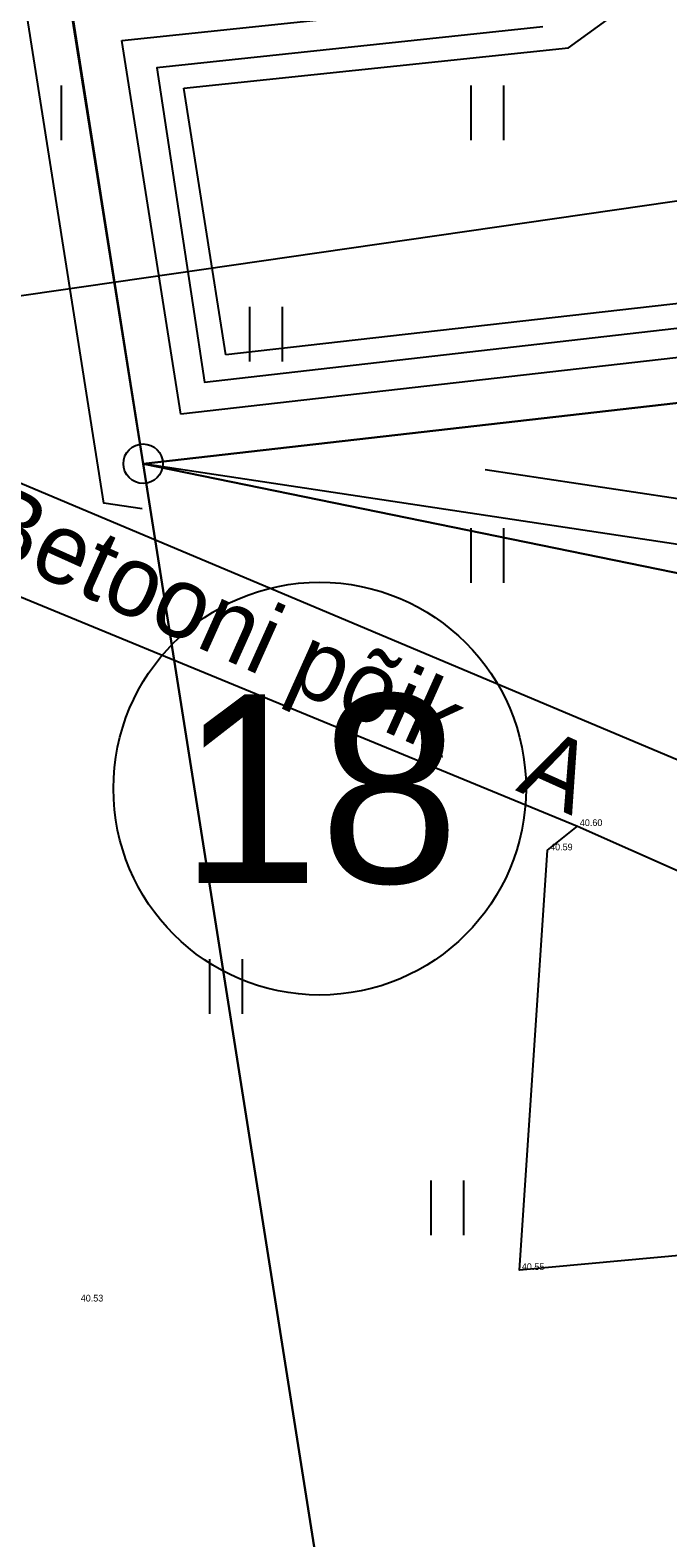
# Model space of a CAD drawing. Extents: x 544674 to 552202, y 6585829 to 6588119.
# Drawn here: x 549328.2 to 549356.6, y 6587259 to 6587326.2 of the extents above; entities that cross this region are included whole.
import ezdxf

# ---------------------------------------------------------------- set-up
doc = ezdxf.new("R2010")
doc.units = 0
for name, color, linetype in [('HALJASTUS', 7, 'Continuous'), ('illumineerimisjooned', 7, 'Continuous'), ('kataster', 7, 'Continuous'), ('Lõige', 7, 'Continuous'), ('maardlad', 7, 'Continuous'), ('ME', 7, 'Continuous'), ('MOOTKORG-EH2000', 7, 'Continuous'), ('PIIR', 7, 'Continuous'), ('Plokid', 7, 'Continuous'), ('Plokid orig', 7, 'Continuous'), ('TEE', 7, 'Continuous'), ('TM_taotletav', 7, 'Continuous')]:
    doc.layers.add(name, color=color, linetype=linetype)

msp = doc.modelspace()

# ---------------------------------------------------------------- linework, layer by layer
at = {"layer": 'HALJASTUS'}
for p, q in [((549329.562, 6587321.305), (549329.562, 6587323.741)), ((549347.836, 6587321.305), (549347.836, 6587323.741)), ((549349.293, 6587321.305), (549349.293, 6587323.741)), ((549337.971, 6587311.44), (549337.971, 6587313.876)), ((549339.427, 6587311.44), (549339.427, 6587313.876)), ((549347.836, 6587301.574), (549347.836, 6587304.01)), ((549349.293, 6587301.574), (549349.293, 6587304.01)), ((549336.188, 6587282.36), (549336.188, 6587284.796)), ((549337.644, 6587282.36), (549337.644, 6587284.796)), ((549346.054, 6587272.495), (549346.054, 6587274.93)), ((549347.51, 6587272.495), (549347.51, 6587274.93))]:
    msp.add_line(p, q, dxfattribs=at)
at = {"layer": 'illumineerimisjooned'}
msp.add_lwpolyline([(549385.759, 6587370.897), (549453.195, 6587391.496), (549657.69, 6587485.602), (549953.264, 6587514.367), (549959, 6587478.673), (549960.584, 6587470.411), (549966.491, 6587468.647), (550074.588, 6587526.998), (550194.651, 6587392.056), (550162.07, 6587337.455), (550384.802, 6587285.483), (550352.858, 6587156.225), (550166.563, 6587182.325), (550170.434, 6587196.945), (550126.763, 6587279.172), (549985.425, 6587249.939), (549966.482, 6587380.956), (549334.887, 6587309.084), (549332.256, 6587325.74), (549351.293, 6587327.741), (549373.837, 6587344.121)], close=True, dxfattribs=at)
for points in [[(549333.173, 6587304.863), (549331.463, 6587305.121), (549327.648, 6587329.278), (549349.808, 6587331.607), (549370.619, 6587346.727), (549382.48, 6587373.367), (549382.859, 6587374.194)], [(550162.574, 6587182.89), (549969.54, 6587210.591), (549955.963, 6587304.306), (549759.7, 6587283.78), (549491.831, 6587284.981), (549348.461, 6587306.603)]]:
    msp.add_lwpolyline(points, dxfattribs=at)
at = {"layer": 'kataster'}
for points in [[(549118.81, 6587452.61), (549237.47, 6587507.28), (549340.53, 6587526.86), (549382.5, 6587545.66), (549402.76, 6587554.73), (549488.3, 6587593.07), (549496.34, 6587575.64), (549382.51, 6587519.12), (549332.29, 6587402.1), (549324.13, 6587383.15), (549321.92, 6587377.99), (549325.21, 6587357.28), (549333.21, 6587306.88), (549349.59, 6587203.19), (549360.12, 6587142.55), (549366.23, 6587106.44), (549367.39, 6587098.24), (549311.19, 6587102.79), (548958.81, 6587149.65)], [(550774.77, 6586902.25), (550659.32, 6586928.33), (550536.4, 6586945.03), (550469.89, 6586954.13), (549873.78, 6587035.72), (549864.75, 6587036.98), (549366.23, 6587106.44), (549360.12, 6587142.55), (549349.59, 6587203.19), (549333.21, 6587306.88), (549691.27, 6587233.58), (550351.66, 6587143.04), (550586.6, 6587111.11), (550644.31, 6586972.83), (550788.48, 6586943.58)]]:
    msp.add_lwpolyline(points, dxfattribs=at)
for points in [[(549325.21, 6587357.28), (549963.15, 6587426.56), (549964.78, 6587378.75), (549333.21, 6587306.88)], [(549964.78, 6587378.75), (549983.75, 6587247.55), (550125.7, 6587276.91), (550168.3, 6587196.7), (550161.05, 6587169.32), (549691.27, 6587233.58), (549333.21, 6587306.88)]]:
    msp.add_lwpolyline(points, close=True, dxfattribs=at)
at = {"layer": 'Lõige'}
msp.add_lwpolyline([(549317.52, 6587312.891), (549389.662, 6587323.306), (549737.632, 6587359.41), (549942.2, 6587421.1), (550060.238, 6587456.014), (550146.758, 6587481.605)], dxfattribs=at)
at = {"layer": 'maardlad'}
msp.add_lwpolyline([(549329.95, 6587327.51), (549333.21, 6587306.88), (549964.78, 6587378.75), (549983.75, 6587247.55), (550125.7, 6587276.91), (550168.3, 6587196.7), (550164.05, 6587180.66), (550354.37, 6587153.99), (550387.23, 6587286.97), (550165.19, 6587338.78), (550197.12, 6587392.29), (550075.03, 6587529.51), (549966.27, 6587470.8), (549962.32, 6587471.98), (549960.97, 6587479.02), (549954.94, 6587516.54), (549657.16, 6587487.56), (549464.02, 6587398.68), (549961.32, 6587453.7), (549963.15, 6587426.56), (549380.16, 6587363.23), (549372.23, 6587345.42), (549350.55, 6587329.67)], close=True, dxfattribs=at)
at = {"layer": 'ME'}
msp.add_lwpolyline([(549384.302, 6587372.543), (549452.481, 6587393.37), (549657.16, 6587487.56), (549954.94, 6587516.54), (549960.97, 6587479.02), (549962.32, 6587471.98), (549966.27, 6587470.8), (550075.03, 6587529.51), (550197.12, 6587392.29), (550165.19, 6587338.78), (550387.23, 6587286.97), (550354.367, 6587153.994), (550164.052, 6587180.657), (550168.3, 6587196.7), (550125.7, 6587276.91), (549983.75, 6587247.55), (549964.78, 6587378.75), (549333.21, 6587306.88), (549329.952, 6587327.509), (549350.55, 6587329.674), (549372.228, 6587345.424), (549384.302, 6587372.543)], dxfattribs=at)
at = {"layer": 'PIIR'}
for centre, radius in [((549333.21, 6587306.88), 0.88), ((549333.21, 6587306.88), 0.88), ((549333.21, 6587306.88), 0.88), ((549341.084, 6587292.397), 9.2)]:
    msp.add_circle(centre, radius, dxfattribs=at)
at = {"layer": 'Plokid'}
msp.add_lwpolyline([(549387.506, 6587368.921), (549454.051, 6587389.248), (549658.325, 6587483.253), (549951.252, 6587511.76), (549956.636, 6587478.257), (549958.501, 6587468.528), (549966.757, 6587466.063), (550074.057, 6587523.985), (550191.689, 6587391.775), (550158.326, 6587335.864), (550381.889, 6587283.698), (550351.048, 6587158.902), (550169.575, 6587184.327), (550172.995, 6587197.24), (550128.039, 6587281.887), (549987.436, 6587252.806), (549968.524, 6587383.604), (549336.899, 6587311.728), (549335.021, 6587323.618), (549352.183, 6587325.422), (549375.768, 6587342.557)], close=True, dxfattribs=at)
msp.add_lwpolyline([(549351.033, 6587326.344), (549333.816, 6587324.526), (549335.419, 6587313.963), (549335.953, 6587310.515), (549360.001, 6587313.258), (549364.204, 6587313.775), (549374.121, 6587315.02), (549375.457, 6587315.189), (549377.543, 6587315.423), (549379.895, 6587315.707), (549391.88, 6587316.97), (549408.21, 6587318.765), (549408.49, 6587318.795), (549408.801, 6587318.817), (549413.883, 6587319.335), (549415.032, 6587319.511), (549425.571, 6587320.683), (549425.902, 6587320.728), (549462.978, 6587324.905), (549467.763, 6587325.434), (549470.807, 6587325.817), (549473.414, 6587326.109), (549473.564, 6587326.124), (549483.457, 6587327.245)], dxfattribs=at)
at = {"layer": 'Plokid orig'}
msp.add_lwpolyline([(549384.302, 6587372.543), (549452.481, 6587393.37), (549657.16, 6587487.56), (549954.94, 6587516.54), (549960.97, 6587479.02), (549962.32, 6587471.98), (549966.27, 6587470.8), (550075.03, 6587529.51), (550197.12, 6587392.29), (550165.19, 6587338.78), (550387.23, 6587286.97), (550354.367, 6587153.994), (550164.052, 6587180.657), (550168.3, 6587196.7), (550125.7, 6587276.91), (549983.75, 6587247.55), (549964.78, 6587378.75), (549333.21, 6587306.88), (549329.952, 6587327.509), (549350.55, 6587329.674), (549372.228, 6587345.424), (549384.302, 6587372.543)], dxfattribs=at)
at = {"layer": 'TEE'}
for points in [[(549395.996, 6587270.8), (549386.281, 6587278.774), (549373.528, 6587286.083), (549357.41, 6587293.519), (549315.855, 6587311.002), (549291.945, 6587320.74)], [(549290.581, 6587316.095), (549313.869, 6587306.646), (549352.573, 6587290.728), (549371.874, 6587282.168), (549383.82, 6587275.572), (549391.164, 6587268.426)], [(549378.426, 6587269.423), (549374.122, 6587273.14), (549349.986, 6587270.94), (549351.247, 6587289.646), (549352.573, 6587290.728)]]:
    msp.add_lwpolyline(points, dxfattribs=at)
at = {"layer": 'TM_taotletav'}
msp.add_lwpolyline([(549954.259, 6587302.117), (549759.8, 6587281.779), (549491.676, 6587282.982), (549333.21, 6587306.88), (549329.952, 6587327.509), (549350.55, 6587329.674), (549372.228, 6587345.424), (549384.302, 6587372.543)], dxfattribs=at)

# ---------------------------------------------------------------- texts
at = {"layer": 'MOOTKORG-EH2000'}
for s, p in [(' 40.60', (549352.573, 6587290.728)), (' 40.60', (549352.573, 6587290.728)), (' 40.59', (549351.247, 6587289.646)), (' 40.55', (549349.986, 6587270.94)), (' 40.53', (549330.315, 6587269.536))]:
    msp.add_text(s, height=0.3, dxfattribs=at).set_placement(p)
at = {"layer": 'PIIR'}
msp.add_text('18', height=8.4, dxfattribs=at).set_placement((549334.823, 6587288.197))
at = {"layer": 'TEE'}
msp.add_text('Betooni põik   A', height=3.15, rotation=335.79477, dxfattribs=at).set_placement((549325.432, 6587303.277))

doc.saveas('drawing.dxf')
